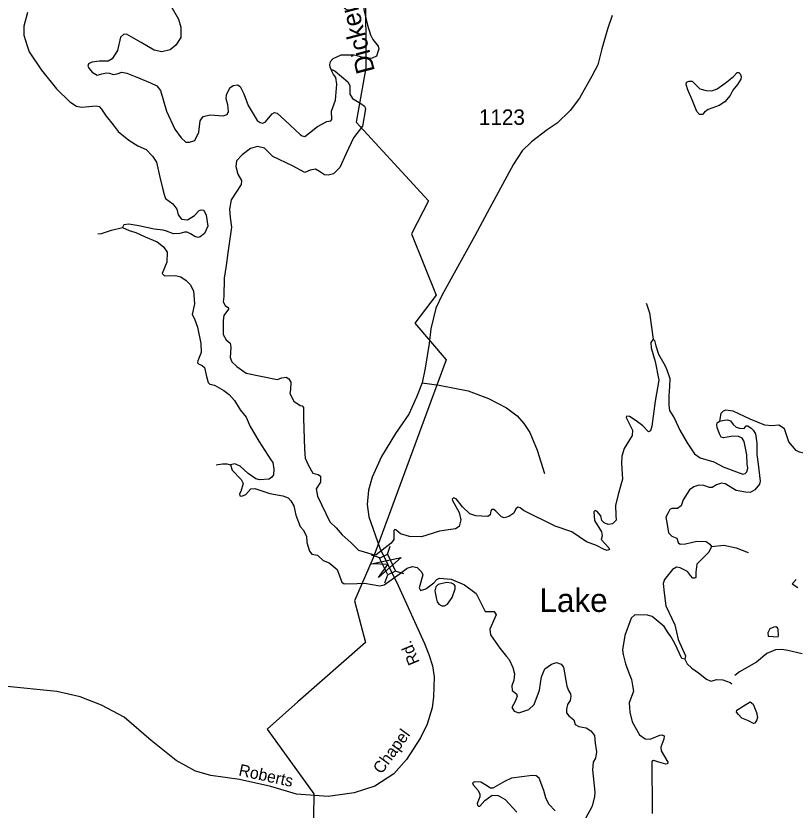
# Model space of a CAD drawing. Extents: x 2056842 to 2160602, y 826753 to 1016856.
# Drawn here: x 2064231 to 2070531, y 885359 to 891779 of the extents above; entities that cross this region are included whole.
import ezdxf

# ---------------------------------------------------------------- set-up
doc = ezdxf.new("R2010")
doc.units = 0
for name, color, linetype in [('Exist Boundary Land Use Reservation Military US Department of Defense', 7, 'Continuous'), ('Exist Hydrographic Creek Single Shore', 7, 'Continuous'), ('Exist Hydrographic Creek Single Shore Label', 7, 'Continuous'), ('Exist Hydrographic Lake Shore', 7, 'Continuous'), ('Exist Hydrographic Lake Shore Label', 7, 'Continuous'), ('Exist Hydrographic Misc Water Feature', 7, 'Continuous'), ('Exist Road Non-System Type 51', 7, 'Continuous'), ('Exist Road Secondary Structure Standard Bridge Attributed CELL', 7, 'Continuous'), ('Exist Road Secondary Structure Standard Bridge CELL', 7, 'Continuous'), ('Exist Road Secondary Type 51 Attributed', 7, 'Continuous'), ('Exist Road Secondary Type 51 Label', 7, 'Continuous'), ('Exist Road Secondary Type 51 Number Label', 7, 'Continuous')]:
    doc.layers.add(name, color=color, linetype=linetype)

msp = doc.modelspace()

# ---------------------------------------------------------------- linework, layer by layer
at = {"layer": 'Exist Boundary Land Use Reservation Military US Department of Defense'}
msp.add_lwpolyline([(2067058.3, 892019.1), (2067059.5, 891358.5), (2066982.6, 890921.4), (2067567.8, 890285), (2067430.4, 890017.5), (2067627.8, 889522.4), (2067456.3, 889295), (2067709.3, 888998.5), (2067120, 887398.5), (2066967.8, 887049.6), (2067058.5, 886712.6), (2066509.4, 886235.5), (2066262.8, 886013.6), (2066639, 885490.3), (2066618.5, 883998.2), (2067691.7, 883663.3), (2067994.8, 883588.2), (2069101.6, 884301.6), (2070346.7, 884029), (2071050.9, 884719.7)], dxfattribs=at)
at = {"layer": 'Exist Hydrographic Creek Single Shore'}
for points in [[(2067063, 892204.1), (2067030.1, 892135.6), (2067026.3, 892067.2), (2067039, 891977.3), (2067044.6, 891831.1), (2067072.7, 891703.3), (2067096.7, 891627.2), (2067117, 891589.4), (2067161, 891533.4), (2067165.1, 891509.3), (2067160.8, 891495.9)], [(2070670.4, 888382.2), (2070671.7, 888304.9), (2070637.5, 888250.5), (2070619.7, 888240.3), (2070566.9, 888252.1), (2070538.8, 888265.8), (2070478.6, 888335.9), (2070443.7, 888441.8), (2070398.2, 888469.6), (2070341.2, 888465.8), (2070286.6, 888470.6)]]:
    msp.add_lwpolyline(points, dxfattribs=at)
at = {"layer": 'Exist Hydrographic Lake Shore'}
for points in [[(2064324.8, 891806.6), (2064295.3, 891695.5), (2064295.3, 891623.3), (2064323.1, 891538), (2064339.3, 891488.1), (2064437.4, 891340.3), (2064559, 891190.8), (2064666.6, 891084.9), (2064722.3, 891050.7), (2064760.3, 891041.8), (2064879.4, 891051.9), (2064903.5, 891045.6), (2064923.7, 891026.6), (2064960.5, 890969.6), (2065017.4, 890898.6), (2065058.5, 890844.8), (2065144.6, 890775.1), (2065218, 890728.2), (2065285.1, 890699.1), (2065334.5, 890645.9), (2065367.4, 890597.7), (2065395.1, 890476.1), (2065415.5, 890386.7), (2065429.4, 890336), (2065440.8, 890304.3), (2065499.5, 890260.3), (2065531.6, 890216.5), (2065542.1, 890171.4), (2065568.7, 890137.2), (2065618.1, 890129.4), (2065673.8, 890164.8), (2065711.8, 890205.4), (2065729.5, 890210.5), (2065749.8, 890207.9), (2065768.8, 890168.9), (2065784, 890078.2), (2065754.8, 890019.9), (2065721.9, 889992), (2065705.9, 889988.6), (2065678.9, 889997.1), (2065641.8, 890016.6), (2065616.8, 890031.3), (2065592.8, 890030), (2065557.3, 890020), (2065504.1, 890016.2), (2065448.4, 890037.8), (2065420.6, 890046.6), (2065349.8, 890054), (2065225.6, 890083.4), (2065144.6, 890096), (2065104, 890089.7), (2065092.6, 890069.4)], [(2065483.5, 891860.4), (2065544.3, 891751.8), (2065564.5, 891687.2), (2065564.5, 891604.8), (2065524, 891541.5), (2065478.4, 891504.7), (2065409.9, 891488.4), (2065349.3, 891503.5), (2065244.2, 891564.3), (2065163.2, 891611.2), (2065125, 891630.5), (2065099.7, 891629.3), (2065076.9, 891607.7), (2065051.6, 891500), (2065009.8, 891432.9), (2064976.9, 891413.9), (2064906, 891412.6), (2064845.2, 891406.3), (2064817.4, 891392.4), (2064812.3, 891373.4), (2064822.4, 891354.3), (2064847.8, 891323.9), (2064888.3, 891299.9), (2064926.3, 891310), (2064964.2, 891320.1), (2064987, 891316.3), (2065016.2, 891306.2), (2065049.1, 891310), (2065087.1, 891325.2), (2065127.6, 891316.3), (2065221.3, 891278.3), (2065318.8, 891239.4), (2065370.7, 891214.1), (2065399.8, 891176.1), (2065449.6, 891009.2), (2065515.4, 890862.3), (2065567.3, 890792.6), (2065604, 890758.6), (2065633.2, 890758.6), (2065676.6, 890772.6), (2065710.8, 890838.5), (2065720.9, 890929.7), (2065746.2, 890966.4), (2065800.7, 890980.4), (2065907, 890971.5), (2065937.8, 890981.6), (2065950.5, 891005.7), (2065945.4, 891061.4), (2065931.5, 891109.6), (2065934, 891142.5), (2065961.9, 891198.3), (2065988.4, 891216), (2066022.6, 891221.1), (2066042.9, 891209.7), (2066073.3, 891150.1), (2066107.5, 891053.8), (2066180.9, 890934.7), (2066205.2, 890917), (2066225.5, 890913.2), (2066245.7, 890920.8), (2066304, 890988), (2066321.7, 890999.4), (2066342, 890991.8), (2066409.1, 890933.5), (2066528.1, 890820.7), (2066545.8, 890809.3), (2066567.3, 890805.5), (2066604.1, 890834.7), (2066669.9, 890884.1), (2066744.6, 890924.6), (2066776.2, 890929.7), (2066786.4, 890942.3), (2066783.8, 891008.2), (2066815.8, 891098.7), (2066819.7, 891162.8), (2066824.9, 891228.2), (2066817.3, 891280.1), (2066799.5, 891304.2), (2066779.3, 891342.2)], [(2067160.8, 891495.9), (2067147.2, 891453.3), (2067111.2, 891437.2), (2067063.2, 891435.2), (2066988.8, 891455.2)], [(2066988.8, 891455.2), (2066967.1, 891461), (2066859.1, 891460.9), (2066817.3, 891443.5), (2066793.2, 891430.9), (2066773, 891406.8), (2066765.4, 891385.3), (2066769.2, 891367.5), (2066779.3, 891342.2)], [(2066779.3, 891342.2), (2066790.7, 891343.5), (2066810.9, 891333.3), (2066915.5, 891246.9), (2066931.6, 891216.9), (2066929.7, 891146), (2066952.5, 891110.6), (2067020.9, 891070), (2067048.8, 891048.5), (2067057.6, 891028.2), (2067032.3, 890889.2), (2066960.5, 890793.1), (2066900.6, 890667.5), (2066850, 890553.5), (2066798.1, 890503.2), (2066756.3, 890491.8), (2066727.2, 890495.6), (2066686.6, 890522.2), (2066653.7, 890539.9), (2066610.7, 890532.3), (2066566.4, 890513.3), (2066466, 890567.8), (2066308.9, 890642.6), (2066240.6, 890709.7), (2066183.6, 890722.4), (2066127.9, 890708.4), (2066059.5, 890656.5), (2066015.2, 890608.3), (2066008.9, 890561.5), (2066024.9, 890499.4), (2066054.1, 890447.4), (2066052.8, 890415.8), (2065971.8, 890293.4), (2065956.6, 890216.1), (2065962.9, 890149), (2065973, 890070.9), (2065945.2, 889864.4), (2065930, 889761.8), (2065914.8, 889659.2), (2065911, 889511.8), (2065907.2, 889467.5), (2065922.4, 889438.3), (2065950.2, 889418.1), (2065949, 889407.9), (2065912.3, 889358.5), (2065905.9, 889316.7), (2065907.2, 889203.1), (2065931.2, 889161.3), (2065962.9, 889134.7), (2065969.2, 889101.7), (2065964.2, 889018.1), (2065978.1, 888983.9), (2066016.1, 888944.6), (2066092.1, 888890.1), (2066342, 888839.9), (2066382.1, 888852.1), (2066416.2, 888857.6), (2066437.7, 888846.2), (2066454.2, 888818.3), (2066450.4, 888756.2), (2066446.6, 888726.3), (2066478.2, 888664.2), (2066530.3, 888630.4), (2066545.3, 888627.5), (2066556.7, 888613.6), (2066556.7, 888528.7), (2066564.3, 888277.3), (2066570.7, 888203.8), (2066596, 888145.6), (2066631.4, 888083.5), (2066673.4, 888072.6), (2066693.5, 888058.8), (2066694.7, 888009.1), (2066658, 887955.9), (2066668.2, 887896.4), (2066769.8, 887689), (2066819.2, 887639.6), (2066869.9, 887583.8), (2066940.8, 887519.2), (2067001.9, 887461.3), (2067120.5, 887425.5), (2067142.5, 887422)], [(2064894.2, 890016.6), (2064922, 890021.2), (2065004, 890047.3), (2065092.6, 890069.4)], [(2065092.6, 890069.4), (2065147.1, 890044.1), (2065201.5, 890028.9), (2065275, 889992.2), (2065372.5, 889952.9), (2065425.6, 889911.1), (2065454.8, 889868), (2065450.3, 889788.3), (2065414.6, 889696.2), (2065432, 889679.2), (2065522.4, 889681.1), (2065564.2, 889671), (2065608.7, 889640.6), (2065640.6, 889606.7), (2065668, 889557), (2065675.6, 889450.6), (2065655.3, 889365.7), (2065675.6, 889330.7), (2065698.4, 889263.6), (2065726.2, 889131.8), (2065728.8, 889058.3), (2065702.2, 888991.7), (2065699.6, 888975.2), (2065706, 888967.6), (2065736.4, 888952.4), (2065756.6, 888935.9), (2065771.8, 888865), (2065785.7, 888815.6), (2065799.7, 888801.6), (2065836.8, 888794), (2065911.5, 888749.7), (2065954.5, 888718), (2065997.6, 888669.9), (2066043.1, 888593.5), (2066092.5, 888535.2), (2066125.4, 888460.5), (2066195.1, 888342.6), (2066293.2, 888191.8), (2066309.3, 888167.9), (2066317.5, 888115.9), (2066314.1, 888069.4), (2066298.9, 888049.1), (2066277.4, 888035.2), (2066201.5, 888029.7), (2066169.6, 888037.8), (2066107.5, 888079.7), (2066043.3, 888139.4), (2066001.3, 888157.5), (2065965.3, 888151.4)], [(2069327.1, 889456.6), (2069332.7, 889443.5), (2069352.8, 889379.7), (2069383.2, 889165.6)], [(2069383.2, 889165.6), (2069363.3, 889139.6), (2069366.9, 889094.6), (2069399.8, 888985.7), (2069430.2, 888834.1), (2069399.8, 888665.6), (2069373.2, 888461.7), (2069360.5, 888424.9), (2069344.1, 888417.3), (2069298.5, 888466.7), (2069246.6, 888504.7), (2069192.1, 888541.5), (2069168.1, 888542.7), (2069164.3, 888533.9), (2069216.2, 888429.6), (2069213.7, 888386.5), (2069147.8, 888281.4), (2069130.1, 888220.6), (2069127.6, 888161), (2069135.2, 888033.1), (2069099.6, 887911.3), (2069078.2, 887821.9), (2069080.7, 887742.1), (2069084.5, 887702.8), (2069054.1, 887672.4), (2069019.9, 887667.8), (2068987, 887680.5), (2068966.8, 887699.5), (2068960.4, 887738.8), (2068931.3, 887774.2), (2068914.8, 887780.6), (2068902.2, 887770.4), (2068908.5, 887700.7), (2068965.5, 887608.3), (2068971.8, 887575.3), (2068963, 887547.5), (2069025, 887480.3), (2069030.1, 887466.4), (2069012.3, 887457.5), (2068985.8, 887465.1), (2068926.2, 887498), (2068845.2, 887527.2), (2068725.6, 887609.5), (2068590.1, 887655.1), (2068334.3, 887780.6), (2068307.7, 887803.4), (2068288.7, 887807.2), (2068273.5, 887793.2), (2068255.8, 887759), (2068216.2, 887731.2), (2068178.2, 887722.3), (2068157.9, 887728.6), (2068111.1, 887775.5), (2068094.6, 887789.4), (2068078.2, 887788.2), (2068071.8, 887779.3), (2068064.2, 887746.4), (2068045.2, 887731.2), (2067949.6, 887738.8), (2067901.5, 887754), (2067842, 887811), (2067790.1, 887875.6), (2067769.9, 887883.2), (2067758.5, 887871.8), (2067761, 887861.6), (2067815.4, 887764.1), (2067826.8, 887705.8), (2067815.4, 887652.6), (2067785, 887632.3), (2067654.6, 887613.3), (2067509, 887569), (2067412.8, 887570.3), (2067339.4, 887591.8), (2067303.9, 887626), (2067293.8, 887628.5), (2067286.2, 887618.4), (2067286.8, 887546.2), (2067264, 887515.8), (2067142.5, 887422)], [(2069383.2, 889165.6), (2069395.2, 889155.8), (2069403.3, 889111.8), (2069427.5, 889043.7), (2069479.6, 888949.8), (2069493.5, 888918.5), (2069517.5, 888848.8), (2069516.3, 888784.2), (2069509.9, 888708.2), (2069508.7, 888630.9), (2069516.3, 888590.4), (2069554.3, 888525), (2069598.6, 888430), (2069656.8, 888328.6), (2069717.6, 888238.7), (2069763.8, 888206.4), (2069874, 888173.4), (2069948.7, 888132.9), (2070056.3, 888092.4), (2070108.2, 888074.6), (2070125.9, 888079.7), (2070141.1, 888092.4), (2070148.7, 888122.8), (2070142.4, 888159.5), (2070139.9, 888231.7), (2070119.6, 888339.4), (2070101.9, 888364.7), (2070072.8, 888378.7), (2070027.2, 888382.5), (2069980.3, 888373.6), (2069951.2, 888368.5), (2069933.5, 888373.6), (2069919.6, 888401.5), (2069901.8, 888452.2), (2069898, 888473.7), (2069900.6, 888488.9), (2069918.4, 888502.7)], [(2070286.6, 888470.6), (2070166.4, 888519.2), (2070030.3, 888585), (2069970.3, 888592.8), (2069950.3, 888584.8), (2069930.3, 888564.8), (2069918.4, 888502.7)], [(2069918.4, 888502.7), (2069956.4, 888510.2), (2069984.3, 888512.7), (2070007, 888505.1), (2070029.8, 888477.2), (2070053.9, 888455.7), (2070081.7, 888446.8), (2070119.7, 888443), (2070126.1, 888454.4), (2070136.2, 888464.6), (2070147.6, 888465.8), (2070174.2, 888445.6), (2070191.9, 888430.4), (2070210.9, 888400), (2070221, 888325.2), (2070222.3, 888232.7), (2070232.4, 888154.2), (2070248.9, 888017.9), (2070243.8, 887992.5), (2070204.6, 887948.2), (2070167.8, 887926.6), (2070128.6, 887927.9), (2070055.2, 887943.1), (2069965.3, 887996.3), (2069936.1, 888001.4), (2069895.6, 887988.7), (2069860.2, 887967.2), (2069837.4, 887965.9), (2069791.8, 887983.6), (2069752.5, 887984.9), (2069712.8, 887972.5), (2069677.3, 887947.2), (2069625.4, 887866.1), (2069610.2, 887819.5), (2069579.8, 887797.9), (2069534.3, 887796.7), (2069519.1, 887789.1), (2069503.9, 887762.4), (2069484.9, 887728.2), (2069495, 887667.4), (2069506.4, 887600.3), (2069533, 887573.9), (2069573.5, 887557.5), (2069584.9, 887523.2), (2069602.6, 887508), (2069644.4, 887510.6), (2069736.8, 887532.1), (2069811.5, 887529.6), (2069841.9, 887509.3), (2069855.9, 887489)], [(2065849.9, 888149.7), (2065901.2, 888157.1), (2065937.3, 888159.2), (2065965.3, 888151.4)], [(2065965.3, 888151.4), (2065979.4, 888107.3), (2066053.5, 888031.6), (2066069.6, 887999.6), (2066049.7, 887935.4), (2066037.7, 887915.5), (2066041.7, 887899.4), (2066057.9, 887895.5), (2066089.8, 887909.6), (2066129.7, 887955.6), (2066161.8, 887957.7), (2066283.7, 887917.3), (2066389.8, 887900.2), (2066431.1, 887882.2), (2066452.6, 887858.2), (2066476.7, 887819.3), (2066493.1, 887742.9), (2066529.9, 887651.7), (2066553.9, 887625.1), (2066579.2, 887574.8), (2066584.3, 887522.8), (2066604.6, 887451.9), (2066624.8, 887429.1), (2066669.1, 887420.3), (2066716, 887377.3), (2066764.1, 887358.3), (2066827.4, 887303.8), (2066865, 887201.1), (2066885, 887189.1), (2066989, 887191.3), (2067049.1, 887193.5), (2067173.1, 887171.7), (2067209, 887179.8), (2067328.8, 887265.9), (2067395, 887314.1), (2067436.1, 887327.4), (2067474.8, 887319.2), (2067510.8, 887285), (2067521.6, 887259.7), (2067490, 887156.4), (2067501.1, 887134.4), (2067545, 887148.5), (2067609.1, 887196.5), (2067633, 887222.5), (2067656.8, 887234.6), (2067748.9, 887224.7), (2067857, 887181), (2067953.1, 887109), (2068025.5, 886963.3), (2068097.3, 886963.4), (2068113.4, 886937.5), (2068063.8, 886821.3), (2068067.8, 886775.4), (2068144, 886667.4), (2068198, 886601.7), (2068218.7, 886575.3), (2068247.8, 886512), (2068263, 886461.3), (2068257.9, 886408.1), (2068241.4, 886363.8), (2068244, 886325.8), (2068278.2, 886298.1), (2068283.2, 886279.1), (2068268, 886237.3), (2068240.2, 886189.2), (2068260.4, 886158.8), (2068296.8, 886145.8), (2068378.2, 886172.7), (2068420, 886212), (2068464.3, 886328.6), (2068480.7, 886436.2), (2068507.3, 886500.9), (2068560.5, 886538.9), (2068602.3, 886551.5), (2068639, 886538.9), (2068659.3, 886514.8), (2068684.6, 886361.5), (2068697.5, 886324.8), (2068715.2, 886299.4), (2068716.5, 886276.6), (2068712.7, 886244.9), (2068691.2, 886212), (2068682.3, 886175.3), (2068683.6, 886145.1), (2068701.3, 886122.3), (2068740.6, 886088.1), (2068752, 886051.4), (2068782.3, 886034.9), (2068841.9, 886024.8), (2068879.8, 886000.7), (2068909, 885961.4), (2068915.3, 885900.6)], [(2069855.9, 887489), (2069954.6, 887501.7), (2070054.7, 887480.2), (2070152.1, 887440.9)], [(2069855.9, 887489), (2069833.1, 887445), (2069736.8, 887347.4), (2069728, 887281.5), (2069729.2, 887238.4), (2069717.8, 887233.4), (2069702.7, 887234.6), (2069686.2, 887254.9), (2069660.9, 887287.9), (2069600.1, 887318.3), (2069572.2, 887322.1), (2069540.6, 887304.3), (2069475.8, 887224.2), (2069464.4, 887191.3), (2069472, 887116.5), (2069485.9, 887011.4), (2069558.1, 886857.4), (2069584.7, 886738.4), (2069644.2, 886607.2), (2069639.1, 886579.4)], [(2067713.1, 887199.3), (2067645.1, 887183.3), (2067625.1, 887163.3), (2067617.2, 887131.2), (2067631.3, 887065.1)], [(2067757.1, 887077.3), (2067781.2, 887147.5), (2067781.1, 887171.5), (2067772.9, 887183.4), (2067752.9, 887193.4), (2067713.1, 887199.3)], [(2067631.3, 887065.1), (2067637.2, 887043.2), (2067651.4, 887023.3), (2067673.3, 887009.3), (2067697.4, 887011.4), (2067721.4, 887023.3), (2067757.1, 887077.3)], [(2069639.1, 886579.4), (2069613.8, 886584.4), (2069558.1, 886706), (2069526.4, 886761.8), (2069505.6, 886792.1), (2069472.5, 886842.2), (2069376.3, 886923.3), (2069338.3, 886936), (2069234.4, 886937.3), (2069204.1, 886909.4), (2069153.4, 886770), (2069135.9, 886655.4), (2069139.5, 886616.1), (2069158.5, 886541.3), (2069187.6, 886469.1), (2069206.6, 886414.7), (2069216.4, 886367.5), (2069224.3, 886319.6), (2069188.9, 886227.1), (2069195.2, 886149.9), (2069213, 886071.5), (2069272.4, 885967.4), (2069318, 885934.5), (2069358.5, 885932), (2069437.1, 885966), (2069453.1, 885968.1), (2069473.1, 885958.1), (2069470, 885932), (2069445.9, 885867.3), (2069448.4, 885838.8), (2069501.6, 885745.7), (2069500.3, 885731.8), (2069486.4, 885730.5), (2069448.4, 885740.7), (2069386.4, 885759.7), (2069371.2, 885750.8), (2069371.2, 885658.3)], [(2069639.1, 886579.4), (2069658.1, 886541.3), (2069696.1, 886507.1), (2069750.1, 886468.5), (2069814.3, 886416.7), (2069850.3, 886400.8), (2069898.2, 886414.8), (2069946.4, 886413), (2070006.4, 886391), (2070018.8, 886380.6)], [(2070098.6, 886103.3), (2070072, 886131.7), (2070056.1, 886150.7), (2070060.6, 886167.2), (2070110.7, 886198.1)], [(2068915.3, 885900.6), (2068925.4, 885830.9), (2068916.6, 885778.1), (2068898.8, 885747.7), (2068893.8, 885683.3), (2068912.8, 885504.7), (2068909, 885469.2), (2068888.7, 885389.6), (2068835.5, 885292.1)], [(2068590.3, 885354.4), (2068540.2, 885408.3), (2068516.1, 885458.4), (2068500.1, 885518.3), (2068460.5, 885617.7), (2068437.7, 885636.7), (2068406, 885639.2), (2068237.6, 885616.4), (2068180.7, 885589.8), (2068085.7, 885535.3), (2068066.7, 885535.3), (2068029.7, 885561.9), (2067989.2, 885586), (2067937.3, 885588.6), (2067922.1, 885578.4), (2067927.2, 885564.5), (2067969, 885517.6), (2067982.9, 885488.5), (2067982.9, 885465.7), (2067961.4, 885413.7), (2067962.6, 885398.5), (2067970.2, 885390.9), (2067980.4, 885390.9), (2068020.9, 885436.5), (2068080.4, 885480.9), (2068129.8, 885478.3), (2068185.5, 885445.4), (2068280.4, 885341.5)], [(2069371.2, 885658.3), (2069373.7, 885453.7), (2069376.3, 885332.1)]]:
    msp.add_lwpolyline(points, dxfattribs=at)
at = {"layer": 'Exist Hydrographic Misc Water Feature'}
for points in [[(2069697.3, 891101.8), (2069663.4, 891182.8), (2069649.1, 891225.8), (2069651.7, 891244.1), (2069673.8, 891251.9), (2069698.6, 891250.6), (2069723.4, 891227.1), (2069761.2, 891190.6), (2069812.1, 891176.2), (2069857.8, 891173.6), (2069899.5, 891190.6), (2069964.7, 891235), (2070031.2, 891289.8), (2070062.6, 891322.4), (2070076.9, 891321.1), (2070087.3, 891310.7), (2070095.2, 891289.8), (2070092.6, 891268.9), (2070065.2, 891225.8), (2070026, 891178.8), (2070005.2, 891135.8), (2069962.1, 891083.6), (2069916.5, 891054.9), (2069827.8, 891022.2), (2069799.1, 891001.3), (2069780.8, 890983.1), (2069757.3, 890981.8), (2069736.5, 891005.3), (2069697.3, 891101.8)], [(2070538.2, 887224.4), (2070506.6, 887188.2), (2070552.2, 887158.1)], [(2070359.2, 886837.3), (2070327, 886823.4), (2070311.3, 886791.3), (2070313.1, 886765.1)], [(2070397.2, 886771.5), (2070394.9, 886819.2), (2070389.2, 886833.5), (2070375.2, 886841.4), (2070359.2, 886837.3)], [(2070313.1, 886765.1), (2070393.1, 886759.5), (2070397.2, 886771.5)], [(2070110.7, 886198.1), (2070167.9, 886234.3), (2070191.4, 886216.5), (2070218.7, 886147.2)], [(2070218.7, 886147.2), (2070225.7, 886108.1), (2070220, 886089.1), (2070204.1, 886062.4), (2070193.3, 886057.9), (2070152.7, 886081.5), (2070098.6, 886103.3)]]:
    msp.add_lwpolyline(points, dxfattribs=at)
at = {"layer": 'Exist Road Non-System Type 51'}
for points in [[(2067516.1, 888813.1), (2067652.9, 888793.6), (2067886.9, 888748.9), (2068051.3, 888685.7), (2068198.6, 888612.1), (2068283.4, 888546.3), (2068338.7, 888484.5), (2068384.7, 888412.2), (2068445.8, 888268.9), (2068505, 888080.8)], [(2070423, 886657), (2070371.2, 886654.5), (2070301.2, 886624.7), (2070217.8, 886556.1), (2070082.3, 886475.6), (2070042, 886447.3)]]:
    msp.add_lwpolyline(points, dxfattribs=at)
at = {"layer": 'Exist Road Secondary Structure Standard Bridge Attributed CELL'}
msp.add_lwpolyline([(2067106.9, 887350.9), (2067345.8, 887399.8), (2067163.4, 887238), (2067236.7, 887345.2)], close=True, dxfattribs=at)
at = {"layer": 'Exist Road Secondary Structure Standard Bridge CELL'}
for p, q in [((2067234.3, 887427), (2067257.1, 887492.1)), ((2067172.1, 887397), (2067107, 887419.8)), ((2067214.6, 887195.6), (2067237.4, 887260.7)), ((2067366.1, 887268.6), (2067301, 887291.4))]:
    msp.add_line(p, q, dxfattribs=at)
msp.add_lwpolyline([(2067237.4, 887260.7), (2067171.8, 887396.9), (2067235.4, 887427.5), (2067301, 887291.4)], close=True, dxfattribs=at)
at = {"layer": 'Exist Road Secondary Type 51 Attributed'}
for points in [[(2069051.1, 891781.6), (2069013.9, 891671.3), (2068966.9, 891512.5), (2068935.7, 891384.3), (2068888, 891291.9), (2068786.7, 891114.5), (2068711.5, 891015.4), (2068607.2, 890911.1), (2068526.8, 890857.4), (2068398.7, 890762), (2068322.7, 890687.5), (2068252.7, 890581.6), (2068059.8, 890223.2), (2067940.6, 890002.6), (2067676.2, 889524.8), (2067625.6, 889416), (2067585.4, 889249.1), (2067571.9, 889129.8), (2067539.9, 888932.3), (2067516.1, 888813.1), (2067469.9, 888696.8), (2067408.1, 888560.4), (2067299.4, 888403.9), (2067186.2, 888217.6), (2067110.9, 888051.4), (2067082.6, 887945.6), (2067072.2, 887830.8), (2067085.6, 887730.9), (2067172.7, 887475.3), (2067236.7, 887345.2)], [(2067236.7, 887345.2), (2067320.2, 887175.7), (2067534, 886705.4), (2067569.7, 886616), (2067598, 886525), (2067611.4, 886437.1), (2067607.7, 886273.9), (2067595.8, 886184.4), (2067555.6, 886054.8), (2067501.9, 885944.4), (2067389.5, 885767.8), (2067286.7, 885651.6), (2067131.8, 885551.7), (2066964.9, 885498), (2066756.4, 885468.2), (2066500.9, 885488.3), (2066292.4, 885549.4), (2066039.2, 885607.6), (2065807.5, 885639.6), (2065683.9, 885673.9), (2065526, 885758.9), (2065324.9, 885922.8), (2065106.7, 886111.4), (2064922, 886206.8), (2064750.7, 886273.9), (2064561.5, 886317.1), (2064133.3, 886359.6)], [(2070588.3, 886622.7), (2070472.1, 886649.5), (2070423, 886657)]]:
    msp.add_lwpolyline(points, dxfattribs=at)

# ---------------------------------------------------------------- texts
at = {"layer": 'Exist Hydrographic Creek Single Shore Label'}
msp.add_text('Dickens', height=150, rotation=104.72016, dxfattribs=at).set_placement((2067134.6, 891335))
at = {"layer": 'Exist Hydrographic Lake Shore Label'}
msp.add_text('Lake', height=190, dxfattribs=at).set_placement((2068463.9, 886960.8))
at = {"layer": 'Exist Road Secondary Type 51 Label'}
for s, rotation, p in [('Rd.', 112.71904, (2067497.7, 886555.3)), ('Chapel', 53.94039, (2067187, 885644.3)), ('Roberts', 347.70324, (2066026.5, 885640.2))]:
    msp.add_text(s, height=95, rotation=rotation, dxfattribs=at).set_placement(p)
at = {"layer": 'Exist Road Secondary Type 51 Number Label'}
msp.add_text('1123', height=125, dxfattribs=at).set_placement((2067974.2, 890898.2))

doc.saveas('drawing.dxf')
